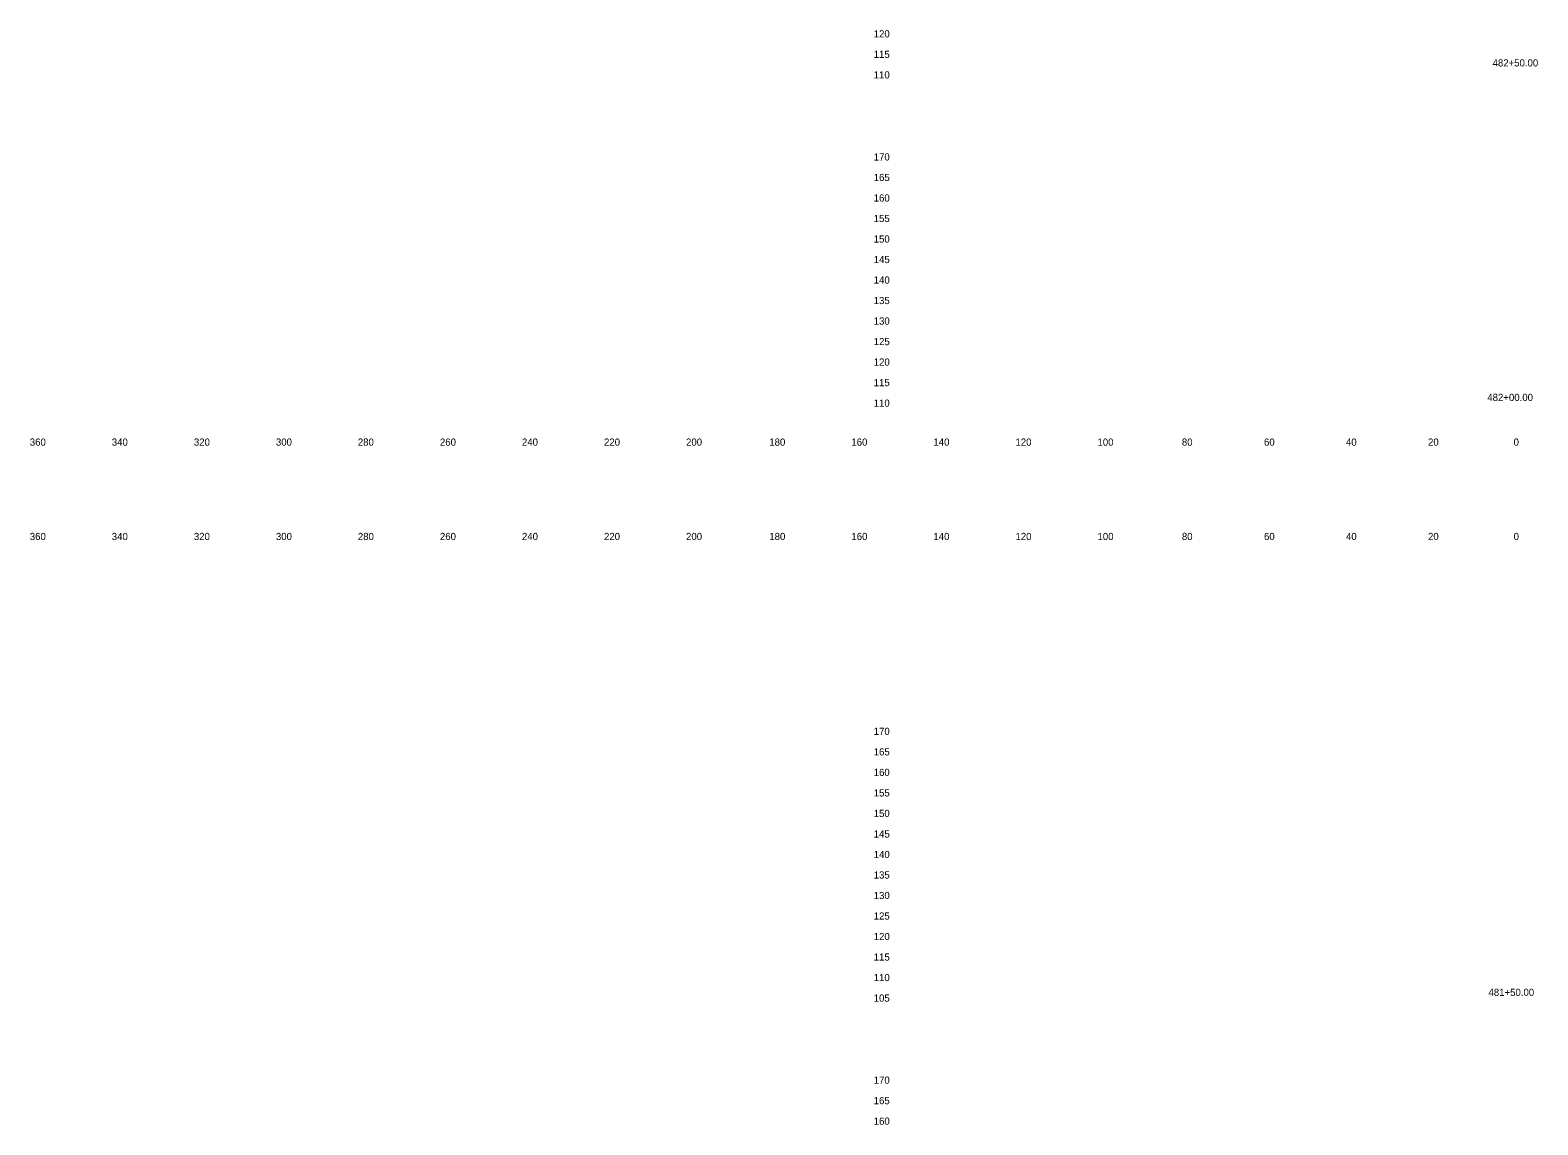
# Model space of a CAD drawing. Extents: x 21281 to 22024, y 6472 to 15198.
# Drawn here: x 21280.5 to 21648, y 12749.8 to 13016.6 of the extents above; entities that cross this region are included whole.
import ezdxf

# ---------------------------------------------------------------- set-up
doc = ezdxf.new("R2010")
doc.units = 0
for name, color, linetype in [('Draft_XS_Grid', 7, 'Continuous'), ('Draft_XS_Text', 7, 'Continuous'), ('SLOPE_STAKES_FILL', 7, 'Continuous')]:
    doc.layers.add(name, color=color, linetype=linetype)

msp = doc.modelspace()

# ---------------------------------------------------------------- texts
at = {"layer": 'Draft_XS_Grid'}
for s, p in [('  120  ', (21484.84, 13014.84)), ('  115  ', (21484.84, 13009.84)), ('  110  ', (21484.84, 13004.84)), ('  170  ', (21484.84, 12984.84)), ('  165  ', (21484.84, 12979.84)), ('  160  ', (21484.84, 12974.84)), ('  155  ', (21484.84, 12969.84)), ('  150  ', (21484.84, 12964.84)), ('  145  ', (21484.84, 12959.84)), ('  140  ', (21484.84, 12954.84)), ('  135  ', (21484.84, 12949.84)), ('  130  ', (21484.84, 12944.84)), ('  125  ', (21484.84, 12939.84)), ('  120  ', (21484.84, 12934.84)), ('  115  ', (21484.84, 12929.84)), ('  110  ', (21484.84, 12924.84)), ('  170  ', (21484.84, 12844.84)), ('  165  ', (21484.84, 12839.84)), ('  160  ', (21484.84, 12834.84)), ('  155  ', (21484.84, 12829.84)), ('  150  ', (21484.84, 12824.84)), ('  145  ', (21484.84, 12819.84)), ('  140  ', (21484.84, 12814.84)), ('  135  ', (21484.84, 12809.84)), ('  130  ', (21484.84, 12804.84)), ('  125  ', (21484.84, 12799.84)), ('  120  ', (21484.84, 12794.84)), ('  115  ', (21484.84, 12789.84)), ('  110  ', (21484.84, 12784.84)), ('  105  ', (21484.84, 12779.84)), ('  170  ', (21484.84, 12759.84)), ('  165  ', (21484.84, 12754.84)), ('  160  ', (21484.84, 12749.84))]:
    msp.add_text(s, height=1.75, dxfattribs=at).set_placement(p)
at = {"layer": 'Draft_XS_Text'}
for s, p in [('  360  ', (21279.14, 12915.34)), ('  340  ', (21299.13, 12915.34)), ('  320  ', (21319.13, 12915.34)), ('  300  ', (21339.13, 12915.34)), ('  280  ', (21359.1, 12915.34)), ('  260  ', (21379.11, 12915.34)), ('  240  ', (21399.1, 12915.34)), ('  220  ', (21419.1, 12915.34)), ('  200  ', (21439.1, 12915.34)), ('  180  ', (21459.39, 12915.34)), ('  160  ', (21479.4, 12915.34)), ('  140  ', (21499.39, 12915.34)), ('  120  ', (21519.39, 12915.34)), ('  100  ', (21539.39, 12915.34)), ('  80  ', (21559.95, 12915.34)), ('  60  ', (21579.97, 12915.34)), ('  40  ', (21599.95, 12915.34)), ('  20  ', (21619.95, 12915.34)), ('  0  ', (21640.81, 12915.34)), ('  0  ', (21640.81, 12915.34)), ('  360  ', (21279.14, 12892.34)), ('  340  ', (21299.13, 12892.34)), ('  320  ', (21319.13, 12892.34)), ('  300  ', (21339.13, 12892.34)), ('  280  ', (21359.1, 12892.34)), ('  260  ', (21379.11, 12892.34)), ('  240  ', (21399.1, 12892.34)), ('  220  ', (21419.1, 12892.34)), ('  200  ', (21439.1, 12892.34)), ('  180  ', (21459.39, 12892.34)), ('  160  ', (21479.4, 12892.34)), ('  140  ', (21499.39, 12892.34)), ('  120  ', (21519.39, 12892.34)), ('  100  ', (21539.39, 12892.34)), ('  80  ', (21559.95, 12892.34)), ('  60  ', (21579.97, 12892.34)), ('  40  ', (21599.95, 12892.34)), ('  20  ', (21619.95, 12892.34)), ('  0  ', (21640.81, 12892.34)), ('  0  ', (21640.81, 12892.34))]:
    msp.add_text(s, height=1.75, dxfattribs=at).set_placement(p)
at = {"layer": 'SLOPE_STAKES_FILL'}
for s, p in [('  482+50.00  ', (21635.68, 13007.76)), ('  482+00.00  ', (21634.4, 12926.24)), ('  481+50.00  ', (21634.69, 12781.23))]:
    msp.add_text(s, height=1.75, dxfattribs=at).set_placement(p)

doc.saveas('drawing.dxf')
